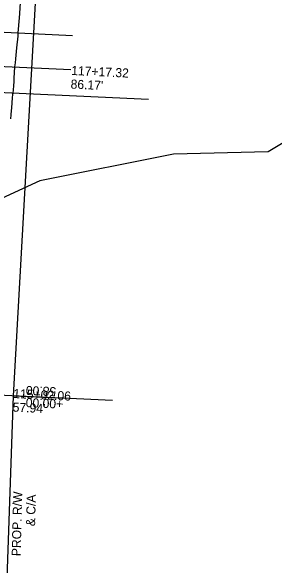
# Model space of a CAD drawing. Extents: x -70 to 701944, y -4 to 666871.
# Drawn here: x 668334.9 to 668509.6, y 654629.3 to 654996.3 of the extents above; entities that cross this region are included whole.
import ezdxf

# ---------------------------------------------------------------- set-up
doc = ezdxf.new("R2010")
doc.units = 0
for name, color, linetype in [('R_Detour', 7, 'Continuous'), ('R_Draft', 7, 'Continuous'), ('R_No Plot', 7, 'Continuous'), ('R_Proposed Const Limits', 7, 'Continuous'), ('R_ROW', 7, 'Continuous'), ('R_ROW Annot', 7, 'Continuous'), ('T_Drafting', 7, 'Continuous')]:
    doc.layers.add(name, color=color, linetype=linetype)

msp = doc.modelspace()

# ---------------------------------------------------------------- linework, layer by layer
at = {"layer": 'R_Detour'}
for p, q in [((668425.81, 654937.79), (668287.62, 654944.31)), ((668402.01, 654738.69), (668278.19, 654744.54))]:
    msp.add_line(p, q, dxfattribs=at)
at = {"layer": 'R_Draft'}
msp.add_line((668181.94, 654966.65), (668374.52, 654957.56), dxfattribs=at)
at = {"layer": 'R_No Plot'}
msp.add_line((668183.01, 654989.3), (668375.59, 654980.21), dxfattribs=at)
at = {"layer": 'R_Proposed Const Limits'}
msp.add_lwpolyline([(668334.75, 654924.98), (668334.99, 654927.7), (668335.23, 654930.42), (668335.36, 654932.05), (668335.45, 654933.16), (668335.58, 654934.8), (668335.58, 654934.8), (668335.66, 654935.89), (668335.88, 654938.63), (668336.12, 654941.37), (668336.18, 654942.02), (668336.36, 654944.11), (668336.6, 654946.86), (668336.81, 654949.6), (668336.82, 654949.74), (668336.83, 654949.77), (668337, 654952), (668337.38, 654959.31), (668337.67, 654961.97), (668337.97, 654964.66), (668337.98, 654964.78), (668338.59, 654971.94), (668339.44, 654979.61), (668339.45, 654979.73), (668339.64, 654981.9), (668340.35, 654991.88), (668340.54, 654994.59), (668340.54, 654994.67), (668341.08, 655001.86)], dxfattribs=at)
at = {"layer": 'R_ROW'}
msp.add_lwpolyline([(668379.35, 655858.1), (668375.98, 655777.07), (668370.36, 655679.23), (668386.89, 655520.28), (668407.12, 655376.16), (668401.28, 655337.39), (668367.53, 655300.94), (668336.13, 654741.8), (668319.02, 654252.06), (668346.25, 654066.79), (668364.92, 653986.53), (668401.01, 653983.18), (668425.78, 653872.16), (668398.63, 653868.03), (668433.79, 653730.98), (668450.99, 653639.16), (668466.96, 653535.35), (668502.13, 653505.82)], dxfattribs=at)
at = {"layer": 'R_ROW Annot'}
msp.add_lwpolyline([(668336.13, 654741.8), (668371.09, 654740.15)], dxfattribs=at)
at = {"layer": 'T_Drafting'}
msp.add_lwpolyline([(668523.3, 654913.99), (668505.08, 654903.26), (668442.36, 654901.65), (668353.91, 654883.95), (668302.45, 654860.35), (668281.55, 654841.04), (668231.16, 654787.41), (668206.57, 654732.23), (668203.35, 654703.8), (668186.2, 654694.15), (668142.25, 654696.83), (668095.61, 654705.41), (668080.6, 654700.05), (668074.7, 654674.3), (668078.99, 654639.98), (668057.7, 654627.18)], dxfattribs=at)

# ---------------------------------------------------------------- texts
at = {"layer": 'R_No Plot'}
for s, p in [('117+17.32 ', (668374.59, 654954.05)), ("86.17' ", (668374.17, 654945.06)), ('115+02.06 ', (668336.24, 654740.37)), ("57.94' ", (668335.81, 654731.38))]:
    msp.add_text(s, height=6, rotation=357.2978, dxfattribs=at).set_placement(p)
at = {"layer": 'R_ROW'}
for s, p in [('PROP. R/W ', (668341.19, 654635.66)), ('& C/A', (668350.71, 654655.49))]:
    msp.add_text(s, height=6, rotation=88.5265, dxfattribs=at).set_placement(p)
at = {"layer": 'R_ROW Annot'}
for s, p in [('58.00', (668364.84, 654747.46)), ('+00.00', (668369.46, 654739.23))]:
    msp.add_text(s, height=6, rotation=177.2978, dxfattribs=at).set_placement(p)

doc.saveas('drawing.dxf')
